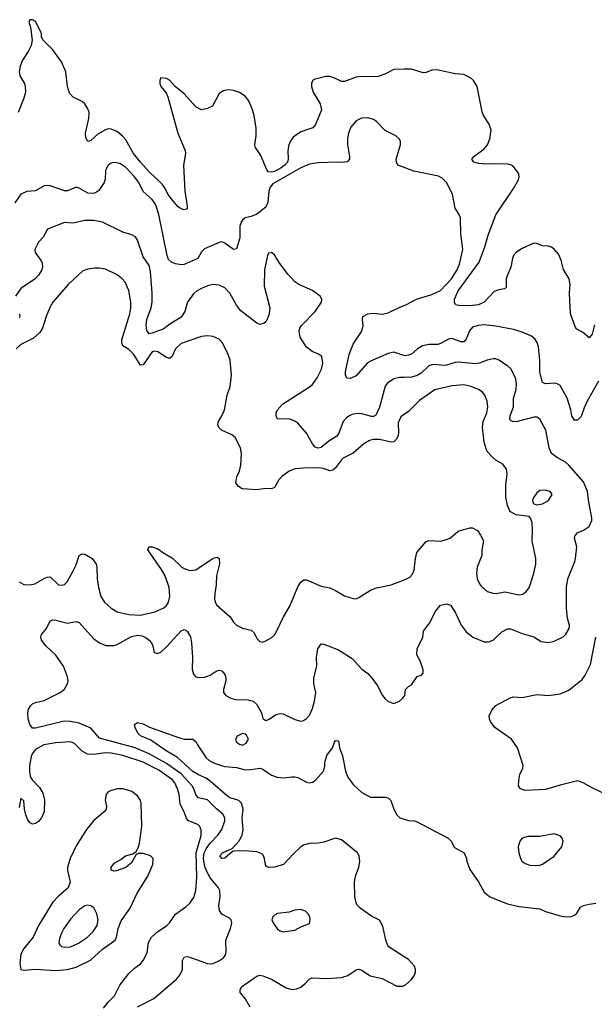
# Model space of a CAD drawing. Header units: inches. Extents: x 1834610 to 2027685, y 642842 to 774116.
# Tile 339 of 632: x 1947362 to 1951305, y 701850 to 708608. Entities that reach past the tile are written whole.
import ezdxf

# ---------------------------------------------------------------- set-up
doc = ezdxf.new("R2010")
doc.units = ezdxf.units.IN
doc.header["$MEASUREMENT"] = 0
doc.layers.add('B9740', color=7, linetype='Continuous')
doc.layers.add('B9750', color=7, linetype='Continuous')

msp = doc.modelspace()

# ---------------------------------------------------------------- linework, layer by layer
at = {"layer": 'B9740', "color": 5}
for points, elevation in [([(1950000, 708269.1), (1949930, 708266.6), (1949866.7, 708233.3), (1949821.8, 708218.2), (1949784.7, 708215.3), (1949710, 708219.2), (1949670, 708214), (1949590, 708183), (1949570, 708183.6), (1949530, 708203.6), (1949490, 708217), (1949463, 708217), (1949383.5, 708196.5), (1949370, 708188), (1949364, 708170), (1949364, 708150), (1949375.5, 708110), (1949423.1, 708030), (1949432.6, 707990), (1949392, 707888), (1949373.3, 707866.7), (1949290, 707838.5), (1949238.9, 707801.1), (1949221.7, 707778.3), (1949208.3, 707750), (1949201.5, 707710), (1949203.5, 707650), (1949199.2, 707630), (1949181.5, 707610), (1949150, 707585.8), (1949110, 707565.2), (1949090, 707560.6), (1949070, 707563.5), (1949057.3, 707577.3), (1949016.8, 707676.8), (1948979.3, 707730), (1948974.4, 707750), (1948984.6, 707810), (1948984.4, 707864.4), (1948971.5, 707950), (1948960.3, 707990), (1948933.6, 708050), (1948910, 708082.6), (1948870, 708108.4), (1948830, 708121.7), (1948790, 708125.7), (1948759.9, 708120.1), (1948730, 708100.7), (1948684.5, 708015.5), (1948650, 707997.4), (1948609.7, 707989.7), (1948570, 708009.6), (1948490, 708099.5), (1948429.5, 708149.5), (1948390, 708192.7), (1948370, 708205.2), (1948331.3, 708208.7), (1948322.8, 708190), (1948324, 708170), (1948331, 708150), (1948366, 708106), (1948379.3, 708079.3), (1948446.5, 707830), (1948496.5, 707710), (1948499, 707690), (1948485.2, 707610), (1948494.8, 707430), (1948511.9, 707328.1), (1948510.3, 707309.7), (1948490, 707302), (1948470, 707309.5), (1948450, 707324.5), (1948410, 707369.7), (1948379.4, 707410), (1948360.7, 707450), (1948339.6, 707479.6), (1948250, 707563.2), (1948190, 707631.2), (1948143.9, 707690), (1948090, 707783.9), (1948068.3, 707808.3), (1948030, 707839.8), (1947990, 707856.8), (1947970, 707858.3), (1947950, 707852.7), (1947898.3, 707821.7), (1947850, 707778.9), (1947830, 707772), (1947816, 707796), (1947813.1, 707830), (1947837.3, 707930), (1947838.2, 707970), (1947830, 707996.2), (1947810, 708029.7), (1947790, 708047.1), (1947730, 708076.4), (1947703.8, 708103.8), (1947688.9, 708150), (1947678.5, 708250), (1947650, 708319.6), (1947590, 708401.6), (1947520.9, 708470), (1947512, 708490), (1947511.5, 708511.5), (1947505.2, 708530), (1947470, 708595.3), (1947450, 708608), (1947432.7, 708607.3), (1947424.7, 708590), (1947436, 708556), (1947447.1, 708467.1), (1947440.5, 708430), (1947420.4, 708390), (1947380.8, 708330), (1947366.3, 708290), (1947358, 708250), (1947362.5, 708222.5), (1947394.6, 708170), (1947400.3, 708150), (1947401.8, 708110), (1947391.5, 708070), (1947350.4, 707970)], 420), ([(1950000, 707593.2), (1949956.2, 707610), (1949947.8, 707630), (1949946, 707650), (1949976, 707750), (1949974.8, 707774.8), (1949966, 707790), (1949942.7, 707810), (1949870, 707848), (1949810, 707909.6), (1949790, 707923.5), (1949750, 707934), (1949707.7, 707932.3), (1949670, 707913.3), (1949634.9, 707870), (1949617.8, 707830), (1949610.3, 707790.3), (1949610.3, 707750.3), (1949624.9, 707670), (1949624, 707650), (1949608.2, 707631.8), (1949573.2, 707626.8), (1949550, 707631.1), (1949410, 707625.7), (1949350, 707615.6), (1949290, 707590.3), (1949099.2, 707480.8), (1949081.5, 707458.5), (1949070.4, 707430), (1949063.8, 707356.2), (1949050, 707321.5), (1948990, 707272.8), (1948950, 707256.9), (1948910, 707247.3), (1948890, 707232.3), (1948881.2, 707218.8), (1948872, 707190), (1948871.5, 707110), (1948850, 707036), (1948830, 707031.3), (1948770, 707074.8), (1948750, 707082.3), (1948730, 707079.1), (1948630, 707036), (1948610, 707015.1), (1948583.7, 706970), (1948490, 706927), (1948470, 706925.4), (1948430, 706931.7), (1948403.2, 706943.2), (1948383, 706963), (1948373.6, 706990), (1948316.5, 707270), (1948296.3, 707336.3), (1948270, 707374.5), (1948209.9, 707429.9), (1948178.6, 707490), (1948150.6, 707530), (1948090, 707593.8), (1948050, 707620.3), (1948010, 707627.7), (1947990, 707623.5), (1947970, 707609.7), (1947956.9, 707590), (1947951.3, 707570), (1947949.2, 707510.8), (1947941.5, 707490), (1947903.9, 707436.1), (1947890, 707423.5), (1947870, 707415.3), (1947830, 707418.2), (1947770, 707452.8), (1947750, 707458), (1947690, 707434.3), (1947670, 707432.8), (1947570, 707467.8), (1947550, 707469.6), (1947530, 707467), (1947470, 707433.3), (1947410, 707428.4), (1947370, 707411.1), (1947329.2, 707350)], 440), ([(1950000, 706153.1), (1949968.2, 706151.8), (1949930, 706143.1), (1949885.8, 706114.2), (1949870, 706092), (1949831.3, 705948.7), (1949806.7, 705893.3), (1949790, 705884), (1949775.3, 705884.8), (1949710, 705903.2), (1949690, 705904.6), (1949650, 705900.8), (1949628, 705892), (1949603.9, 705876.1), (1949581.5, 705850), (1949552.4, 705770), (1949538.7, 705750), (1949484.1, 705715.9), (1949430, 705672.8), (1949410, 705667.6), (1949390, 705673.6), (1949370, 705697), (1949330.8, 705770.8), (1949270, 705838.5), (1949250, 705851.9), (1949210, 705867.6), (1949130, 705866), (1949120.9, 705890), (1949122, 705910), (1949132, 705930), (1949165.6, 705970), (1949351.5, 706088.5), (1949370, 706105.2), (1949402.7, 706150), (1949432.4, 706210), (1949441.3, 706250), (1949435.3, 706295.3), (1949411.9, 706311.9), (1949369, 706330), (1949330, 706361.2), (1949286, 706430), (1949279.5, 706470), (1949284.5, 706490), (1949296.2, 706510), (1949390, 706604.9), (1949432.7, 706670), (1949436, 706690), (1949423.7, 706710), (1949372, 706750), (1949278, 706790), (1949249.8, 706809.8), (1949201.1, 706861.1), (1949142, 706942), (1949110, 706994.5), (1949090, 707009.5), (1949070, 707004.5), (1949061.7, 706990), (1949040.7, 706890), (1949038.9, 706778.9), (1949079.3, 706630), (1949074.9, 706590), (1949063.4, 706556.6), (1949050, 706533.2), (1949036.7, 706523.3), (1949010, 706517), (1948990, 706524.5), (1948878.4, 706610), (1948850, 706649.6), (1948803.1, 706730), (1948770, 706766.9), (1948730, 706786), (1948690, 706789.8), (1948650, 706780.4), (1948610, 706764), (1948575.1, 706744.9), (1948553.7, 706726.3), (1948512.8, 706670), (1948495.5, 706604.5), (1948470, 706566.8), (1948385.4, 706514.6), (1948350, 706486.2), (1948270, 706456.1), (1948250, 706453), (1948235.3, 706475.3), (1948230.6, 706510.6), (1948234, 706550), (1948264.6, 706630), (1948271.6, 706670), (1948271.7, 706731.6), (1948260.5, 706880.5), (1948250, 706922), (1948210, 706980.7), (1948170, 707094), (1948156.6, 707116.6), (1948132, 707132), (1948070, 707149.6), (1947930, 707217.3), (1947870, 707229.8), (1947810, 707230.8), (1947730, 707210.9), (1947670, 707215.6), (1947552.4, 707170), (1947523.6, 707116.4), (1947490, 707082), (1947466, 707030), (1947468, 707010), (1947510, 706953), (1947516.9, 706936.9), (1947519.1, 706910), (1947513.4, 706890), (1947490, 706854.3), (1947467.4, 706830), (1947370, 706762.4), (1947333.4, 706710)], 460), ([(1950000, 705898.9), (1949976.7, 705883.3), (1949959, 705841), (1949960.9, 705770), (1949955.9, 705750), (1949947.2, 705730), (1949930, 705709.8), (1949910, 705708.4), (1949830, 705726.1), (1949790, 705725.6), (1949761.2, 705718.8), (1949723.2, 705696.8), (1949650, 705633.5), (1949582.4, 705597.6), (1949570, 705587.1), (1949530, 705532.4), (1949510, 705515), (1949490, 705510.6), (1949446.9, 705526.9), (1949411.5, 705531.5), (1949309.4, 705530.6), (1949250, 705525.1), (1949210, 705508.5), (1949158, 705470), (1949140.3, 705450), (1949110, 705398), (1949090, 705387), (1949050, 705389.5), (1948990, 705381.3), (1948888.3, 705388.3), (1948863, 705403), (1948846, 705430), (1948851.8, 705470), (1948870.9, 705509.1), (1948880.5, 705550), (1948883, 705630), (1948876.9, 705670), (1948839.7, 705739.8), (1948818, 705758), (1948747.8, 705790), (1948728.3, 705810), (1948722, 705830), (1948725.1, 705850), (1948749.7, 705890), (1948767.1, 705930), (1948786.6, 706030), (1948806.6, 706090), (1948815.8, 706170), (1948806.6, 706270), (1948792.8, 706310), (1948754.3, 706390), (1948730, 706414.7), (1948690, 706434.3), (1948650, 706439.1), (1948610, 706434.2), (1948470, 706386.4), (1948431.4, 706350), (1948405.5, 706294.5), (1948390, 706283.1), (1948370, 706289.8), (1948310, 706329.2), (1948290, 706333.3), (1948270, 706328.2), (1948210, 706238.5), (1948190, 706236.8), (1948144.9, 706310), (1948110, 706344), (1948069.9, 706369.9), (1948062.4, 706390), (1948063.9, 706410), (1948118, 706590), (1948124.8, 706630), (1948123.5, 706670), (1948110, 706749), (1948085.9, 706805.9), (1948065.6, 706830), (1948030, 706857.4), (1947950, 706896.4), (1947910, 706903.5), (1947877.1, 706902.9), (1947830, 706895.1), (1947796.1, 706883.9), (1947695.3, 706790), (1947588.9, 706670), (1947570, 706638), (1947543.2, 706570), (1947518.9, 706490), (1947499.4, 706460.6), (1947457, 706423), (1947370, 706377.8), (1947337.8, 706350)], 480), ([(1950000, 706303.8), (1949990, 706305.8), (1949930, 706324.9), (1949890, 706317.9), (1949770, 706265.3), (1949748.3, 706251.7), (1949670, 706163.6), (1949630, 706146), (1949606.8, 706146.8), (1949598, 706170), (1949598, 706190), (1949621.6, 706310), (1949650, 706380.3), (1949709.8, 706470), (1949719.3, 706510), (1949714, 706550), (1949716.9, 706570), (1949750, 706590.2), (1949790, 706593), (1949850, 706586.9), (1949890, 706596.9), (1949970, 706635.2), (1950000, 706645.8)], 440), ([(1947360.7, 706590), (1947363.6, 706570), (1947359.2, 706560.8)], 460), ([(1947358, 704750), (1947390, 704732.3), (1947431.1, 704728.9), (1947465, 704735.1), (1947530, 704772.6), (1947550, 704781.1), (1947570, 704783), (1947628.9, 704730), (1947654.3, 704725.7), (1947670, 704731.2), (1947687.1, 704750), (1947730, 704824.9), (1947750, 704866), (1947770, 704930.4), (1947790, 704942), (1947810, 704939.5), (1947859.5, 704910), (1947886.5, 704870), (1947892.3, 704850), (1947894.3, 704770), (1947902.3, 704710), (1947918, 704650), (1947942.8, 704610), (1947988.7, 704568.7), (1948030, 704544.7), (1948110, 704526.5), (1948190, 704520.2), (1948290, 704544.5), (1948350, 704570.2), (1948370, 704588.2), (1948384.1, 704610), (1948393.1, 704650), (1948386.5, 704710), (1948359.8, 704790), (1948334.3, 704834.3), (1948240.9, 704970), (1948248, 704990), (1948272, 704990), (1948310, 704977), (1948347.7, 704947.7), (1948410, 704912.6), (1948470, 704853.8), (1948490, 704841.3), (1948530, 704827.9), (1948570, 704831.7), (1948690, 704912.2), (1948718, 704918), (1948730.4, 704910.4), (1948733.5, 704873.5), (1948713.4, 704790), (1948711, 704729), (1948700.7, 704670), (1948698.3, 704630), (1948705.3, 704605.3), (1948715.8, 704590), (1948805.3, 704510), (1948830, 704472.2), (1948850, 704452), (1948890, 704431.8), (1948950, 704417.4), (1948970, 704399.5), (1948990, 704360.7), (1949010, 704339.3), (1949030, 704335.5), (1949050, 704345.5), (1949092.5, 704367.5), (1949116, 704390), (1949171.3, 704510), (1949216.4, 704583.6), (1949270, 704714.4), (1949290, 704748.2), (1949310, 704763.8), (1949330, 704763.8), (1949430, 704720.9), (1949490, 704709.1), (1949530, 704690.2), (1949590, 704652.6), (1949650, 704634.9), (1949670, 704633.7), (1949690, 704641.3), (1949770, 704692.6), (1949810, 704707.9), (1949910, 704730.2), (1950000, 704762.9)], 480), ([(1948170, 701832.4), (1948282.9, 701890), (1948437.4, 702022.6), (1948461.6, 702050), (1948479.7, 702090), (1948478.3, 702150), (1948490, 702174.4), (1948510, 702178), (1948530, 702174.3), (1948649.5, 702130.5), (1948670, 702126.7), (1948690, 702130.4), (1948732.7, 702150), (1948759.3, 702170), (1948774, 702190), (1948777.6, 702210), (1948776.9, 702290), (1948809.6, 702370), (1948817, 702410), (1948812.7, 702430), (1948801.6, 702441.6), (1948749.7, 702469.7), (1948732.8, 702492.8), (1948728.5, 702528.5), (1948736.8, 702590), (1948734.7, 702630), (1948725.1, 702650), (1948670, 702719), (1948650, 702751.4), (1948633.4, 702793.4), (1948623.5, 702850), (1948628.2, 702890), (1948641.9, 702918.1), (1948670, 702955.3), (1948722.4, 703010), (1948749.9, 703050), (1948769, 703110), (1948768.8, 703130), (1948754.9, 703154.9), (1948711.4, 703191.4), (1948650, 703254), (1948587.5, 703267.5), (1948570.4, 703290.4), (1948557.9, 703330), (1948545.7, 703350), (1948470, 703432.6), (1948370, 703503.7), (1948250, 703569.2), (1948154.8, 703610), (1947910, 703677), (1947850, 703746.2), (1947770, 703780.5), (1947710, 703791.4), (1947666.9, 703793.1), (1947470, 703744.2), (1947450, 703746.1), (1947432, 703770), (1947420.9, 703810), (1947418.4, 703850), (1947423.5, 703876.5), (1947438.4, 703901.6), (1947450, 703912.2), (1947470, 703920.8), (1947530, 703935), (1947638.7, 703990), (1947670, 704012.1), (1947691, 704050), (1947694.2, 704070), (1947690, 704098.4), (1947663, 704170), (1947610, 704247.4), (1947540.7, 704310), (1947510.9, 704350), (1947506.2, 704370), (1947511, 704389), (1947546, 704430), (1947570, 704482.8), (1947590, 704488.4), (1947610, 704487.2), (1947690, 704466.4), (1947750, 704476.3), (1947770, 704470.5), (1947870, 704359), (1947910, 704330.3), (1947952.8, 704312.8), (1948010, 704312.7), (1948030, 704319), (1948130, 704375), (1948170, 704383.3), (1948199.3, 704379.3), (1948223.7, 704370), (1948250.3, 704350), (1948267.2, 704330), (1948276.4, 704310), (1948285.2, 704265.2), (1948310, 704258.8), (1948330, 704267.7), (1948370, 704303.7), (1948470, 704413.4), (1948490, 704422.8), (1948510, 704410.8), (1948533, 704373), (1948540.3, 704330), (1948546.7, 704230), (1948544.9, 704150), (1948554.9, 704114.9), (1948570, 704098), (1948592.3, 704092.3), (1948630, 704095.3), (1948670, 704108.7), (1948710, 704136.4), (1948730, 704142.4), (1948750, 704139.3), (1948770, 704114.8), (1948776.5, 704090), (1948776.5, 704070), (1948759.6, 704010), (1948761.1, 703990), (1948776.3, 703970), (1948810, 703950.4), (1948842.6, 703942.6), (1948930, 703940.2), (1948964, 703930), (1948990, 703906.8), (1949020.5, 703850), (1949030.7, 703810.7), (1949050, 703798.8), (1949070, 703804.9), (1949121.4, 703838.5), (1949150, 703844.9), (1949170, 703843.1), (1949250, 703804.4), (1949290, 703792.4), (1949310, 703797.6), (1949330, 703812.4), (1949350, 703835.5), (1949370, 703880.7), (1949385.1, 703930), (1949393.7, 703990), (1949380.4, 704050), (1949379.7, 704090), (1949401.1, 704170), (1949398.5, 704230), (1949408.3, 704290), (1949430, 704324), (1949450, 704322), (1949550, 704283.8), (1949642.9, 704222.9), (1949710, 704150.6), (1949750, 704121), (1949783.5, 704083.5), (1949816.8, 704036.8), (1949851, 703970), (1949870, 703946), (1949890, 703927.3), (1949930, 703914.8), (1949968, 703930), (1949990, 703951.3), (1950000, 703964.7)], 460), ([(1950000, 702176.9), (1949890, 702246.3), (1949874.8, 702290), (1949853.5, 702386.5), (1949830, 702428), (1949776, 702456), (1949697.6, 702510), (1949677.4, 702530), (1949670, 702546), (1949660.5, 702590), (1949658.4, 702690), (1949665.6, 702730), (1949688.7, 702791.3), (1949696.8, 702830), (1949691.9, 702870), (1949679.7, 702890), (1949570, 702979.1), (1949530, 702990.7), (1949450, 702962.3), (1949410, 702955.2), (1949347.4, 702952.6), (1949310, 702942), (1949290.2, 702929.8), (1949239, 702881), (1949171.3, 702808.7), (1949110, 702791.6), (1949070, 702789.6), (1949056.6, 702796.6), (1949047.9, 702807.9), (1949041.6, 702850), (1949033, 702873), (1949023.3, 702883.3), (1948990, 702895.6), (1948910, 702902.4), (1948830, 702901.2), (1948821.4, 702898.6), (1948770, 702854), (1948748, 702850), (1948735.3, 702870), (1948754, 702890), (1948819.5, 702920.5), (1948867.2, 702972.8), (1948888.5, 703010), (1948895.1, 703050), (1948889.2, 703129.2), (1948895, 703190), (1948884.5, 703230), (1948870, 703245), (1948853.7, 703253.7), (1948810, 703265.6), (1948790, 703276), (1948670, 703382), (1948641.4, 703401.4), (1948590, 703424.1), (1948550, 703448), (1948444.2, 703544.2), (1948367.1, 703590), (1948262, 703662), (1948190, 703693.2), (1948173.2, 703710), (1948154, 703750), (1948149.3, 703770.7), (1948170, 703784.7), (1948210, 703774.9), (1948253, 703753), (1948458.7, 703678.7), (1948490, 703670.4), (1948550, 703670.5), (1948570, 703654), (1948581.3, 703630), (1948641.1, 703541.1), (1948662.5, 703522.5), (1948702.6, 703502.6), (1948770, 703482), (1948850, 703475.9), (1948910, 703460.2), (1948950, 703461.5), (1949010, 703471.2), (1949030, 703464.9), (1949090, 703423.5), (1949128.1, 703408.1), (1949175, 703404.9), (1949230, 703412), (1949250, 703410.4), (1949270, 703406.4), (1949330, 703375.8), (1949350, 703370.4), (1949370, 703374.9), (1949391.5, 703388.5), (1949447, 703450), (1949455.8, 703484.2), (1949455.8, 703510), (1949470, 703557.3), (1949509.3, 703610), (1949521.2, 703650), (1949530, 703661), (1949550, 703658), (1949557.3, 703610), (1949576.5, 703556.5), (1949597.4, 703450), (1949613.7, 703410), (1949650, 703359.3), (1949710, 703304.4), (1949770, 703272.4), (1949870, 703272.7), (1949890, 703267.3), (1949908.4, 703248.4), (1949928.7, 703188.7), (1949950.6, 703150.6), (1949970, 703131), (1950000, 703120.9)], 440), ([(1947936.9, 701823.1), (1947970, 701865.4), (1948012.9, 701907.1), (1948050, 701980.9), (1948110, 702061.3), (1948150, 702098.5), (1948191.3, 702128.7), (1948209.9, 702150.2), (1948236.1, 702203.9), (1948246.6, 702273.4), (1948265.6, 702310), (1948310, 702349.2), (1948370, 702388.4), (1948389.8, 702410), (1948430, 702469), (1948501.3, 702518.7), (1948530, 702545.2), (1948556, 702584), (1948569.9, 702630.1), (1948577.7, 702722.3), (1948573.2, 702890), (1948607.6, 703007.6), (1948607.6, 703047.6), (1948598.2, 703070), (1948584.4, 703084.4), (1948520.5, 703110), (1948505.5, 703125.5), (1948489.9, 703170), (1948463.2, 703223.2), (1948455.6, 703290), (1948444.6, 703330), (1948426.6, 703370), (1948411.1, 703390), (1948317.4, 703457.4), (1948210, 703513), (1948070, 703557.3), (1947990, 703573.8), (1947950, 703576), (1947870, 703565.2), (1947826.6, 703566.6), (1947790, 703587.6), (1947739.1, 703639.1), (1947710, 703652.3), (1947610, 703645.6), (1947526.8, 703630), (1947470, 703599.7), (1947447.4, 703570), (1947439.6, 703550), (1947428.7, 703488.7), (1947428.4, 703450), (1947434.6, 703414.6), (1947447.7, 703390), (1947497.3, 703337.3), (1947519.7, 703299.7), (1947532.8, 703250), (1947529.1, 703170), (1947511.6, 703130), (1947490, 703105.6), (1947470, 703091.8), (1947450, 703086.6), (1947434.9, 703094.9), (1947417.2, 703117.3), (1947404.7, 703150), (1947395.4, 703190), (1947390, 703246), (1947370, 703266), (1947358.9, 703201.1)], 480), ([(1948944, 701830), (1948909.3, 701889.3), (1948875.3, 701930), (1948874, 701950), (1948884, 701970), (1948990, 702042.6), (1949010, 702048.9), (1949030, 702046), (1949090, 702023.2), (1949190, 701963.6), (1949230, 701951.3), (1949263, 701957), (1949291.5, 701968.5), (1949319.6, 701990), (1949350, 702024.9), (1949367.9, 702032.1), (1949467.7, 702027.7), (1949570, 702033.7), (1949612.5, 702047.5), (1949670, 702086.8), (1949690, 702090.7), (1949710, 702084), (1949765.7, 702045.7), (1949850, 702026.7), (1949950, 701973.7), (1949990, 701975.2), (1950000, 701979.3)], 440)]:
    msp.add_lwpolyline(points, dxfattribs=dict(at, elevation=elevation))
for points, elevation in [([(1948890, 703709.3), (1948854.8, 703690), (1948843, 703670), (1948850.7, 703650), (1948870, 703635.5), (1948890, 703628.7), (1948917.1, 703642.9), (1948932.3, 703670), (1948918.4, 703698.4), (1948910, 703705.2)], 460), ([(1948030, 703328.4), (1947984.3, 703315.7), (1947970, 703307.3), (1947955.8, 703290), (1947947.6, 703250), (1947957, 703210), (1947955.3, 703190), (1947942, 703170), (1947870, 703110.9), (1947819.7, 703050), (1947750, 702938.3), (1947708.5, 702850), (1947690.2, 702790), (1947689.5, 702769.4), (1947709.2, 702690), (1947694.3, 702650), (1947627.2, 702592.8), (1947588.3, 702551.7), (1947491.1, 702390), (1947455, 702310), (1947390, 702233), (1947370, 702194.5), (1947362.3, 702130), (1947370, 702089), (1947390, 702084.9), (1947470, 702092), (1947610, 702082.5), (1947690, 702088.4), (1947750, 702104.1), (1947847.8, 702152.2), (1947930, 702228), (1948016.4, 702290), (1948025.3, 702310), (1948036.6, 702370), (1948058.1, 702421.9), (1948119.9, 702510), (1948167.9, 702612.1), (1948240.5, 702730), (1948275.6, 702810), (1948278, 702850), (1948259.3, 702870), (1948210, 702884.2), (1948174.8, 702885.2), (1948161, 702879), (1948130, 702821.2), (1948090.8, 702790), (1948027, 702767), (1948010, 702764.5), (1947989.3, 702770), (1947989.3, 702790), (1948010, 702818.8), (1948057, 702843), (1948088.7, 702870), (1948138, 702882), (1948162, 702898), (1948175.6, 702924.4), (1948183, 702957), (1948199.8, 703070), (1948196.1, 703230), (1948189.8, 703249.8), (1948170, 703281.6), (1948132.3, 703310), (1948110, 703318.3), (1948070, 703328.3)], 520), ([(1947830, 702529.6), (1947810, 702525.6), (1947770, 702498.9), (1947710, 702434.3), (1947665.5, 702370), (1947644.6, 702330), (1947632, 702290), (1947630.5, 702270), (1947637.6, 702257.6), (1947647.8, 702247.8), (1947670, 702241.5), (1947710, 702245), (1947765.1, 702270), (1947827.1, 702310), (1947867.2, 702350), (1947893.3, 702390), (1947901, 702430), (1947891, 702471), (1947871.3, 702511.3), (1947850, 702527)], 540), ([(1949290, 702501.2), (1949250, 702495.1), (1949210, 702482.7), (1949130, 702472.7), (1949110, 702462), (1949098, 702450), (1949091.3, 702430), (1949101, 702410), (1949130, 702366.8), (1949150, 702354), (1949170, 702348), (1949250, 702359.1), (1949290, 702382.8), (1949350, 702404.7), (1949355.1, 702430), (1949352, 702450), (1949341.2, 702470), (1949322, 702490)], 460)]:
    msp.add_lwpolyline(points, close=True, dxfattribs=dict(at, elevation=elevation))
at = {"layer": 'B9750', "color": 5}
for points, elevation in [([(1951305.9, 706514.1), (1951290, 706449.3), (1951270, 706423.7), (1951223.7, 706463.7), (1951184.6, 706484.6), (1951176.3, 706496.3), (1951141.1, 706590), (1951134.5, 706730), (1951139.7, 706790), (1951131.3, 706830), (1951092.7, 706892.7), (1951076.4, 706956.4), (1951058.8, 706998.8), (1951030, 707034), (1951010, 707047.4), (1950990, 707053.3), (1950950, 707056.3), (1950911.5, 707071.5), (1950890, 707073.2), (1950810, 707038.1), (1950770, 707011.4), (1950751.1, 706990), (1950742.7, 706970), (1950732, 706910), (1950706, 706850), (1950701.1, 706830), (1950700.5, 706770), (1950690, 706760.7), (1950650, 706754.8), (1950617.4, 706742.6), (1950550, 706669.8), (1950510, 706651), (1950470, 706645.5), (1950383.9, 706643.9), (1950354, 706650), (1950346, 706666), (1950346.3, 706690), (1950370, 706746.8), (1950515.8, 706944.3), (1950554.1, 707050), (1950576, 707130), (1950630, 707268.4), (1950751.1, 707450), (1950784.5, 707510), (1950789.4, 707530), (1950786, 707550), (1950770, 707574), (1950744.8, 707604.8), (1950731.5, 707611.5), (1950710, 707616.3), (1950630, 707619.4), (1950570, 707616.2), (1950510, 707621), (1950477.2, 707630), (1950464, 707650), (1950478, 707670), (1950550, 707721.3), (1950571.6, 707748.4), (1950588.7, 707790), (1950596.4, 707850), (1950583.1, 707890), (1950545.3, 707950), (1950535.3, 707975.3), (1950500.9, 708150), (1950475.1, 708190), (1950455.1, 708210), (1950410, 708231.6), (1950350, 708237), (1950223.2, 708263.2), (1950190, 708260.9), (1950150, 708245.1), (1950130, 708242.9), (1950050, 708267.3), (1950010, 708269.5), (1950000, 708269.1)], 420), ([(1950000, 706645.8), (1950011.8, 706650), (1950083.6, 706690), (1950190, 706721.3), (1950250, 706748.5), (1950325, 706830), (1950363.2, 706890), (1950378.9, 706930), (1950403.6, 707030), (1950390, 707138), (1950386.6, 707246.6), (1950378, 707270), (1950350, 707315.1), (1950332.3, 707410), (1950289.9, 707489.9), (1950261, 707521), (1950234.9, 707534.9), (1950067.3, 707567.3), (1950000, 707593.2)], 440), ([(1951332.9, 706127.1), (1951256.9, 705990), (1951235.2, 705944.8), (1951214.6, 705885.4), (1951190, 705859.7), (1951170, 705859.6), (1951151.1, 705890), (1951144.5, 705930), (1951118.5, 706010), (1951070, 706097), (1951050, 706109.6), (1951033.4, 706113.4), (1950970, 706108), (1950950, 706118), (1950929.9, 706189.9), (1950931.3, 706270), (1950922.2, 706362.2), (1950913.5, 706393.5), (1950897.7, 706417.7), (1950870, 706438.9), (1950810, 706463.1), (1950750, 706480.9), (1950630, 706505.5), (1950545.9, 706514.1), (1950506.8, 706510), (1950470, 706496.8), (1950447.6, 706472.4), (1950424.8, 706415.2), (1950410, 706398), (1950390, 706396.2), (1950330, 706419.9), (1950310, 706417.6), (1950250, 706384.4), (1950230, 706378.6), (1950170, 706377.8), (1950125.7, 706370), (1950092, 706350), (1950050, 706313.3), (1950030, 706304.4), (1950010, 706301.8), (1950000, 706303.8)], 440), ([(1950000, 703964.7), (1950004, 703970), (1950008.9, 704011.1), (1950029.1, 704030.9), (1950050, 704042), (1950090, 704101), (1950118, 704110), (1950130, 704122), (1950130, 704146), (1950119, 704181), (1950110, 704208), (1950088, 704248), (1950089.3, 704290), (1950129.3, 704370), (1950132.7, 704410), (1950173.7, 704466.3), (1950216.3, 704550), (1950250, 704590.4), (1950290, 704599.5), (1950317.3, 704590), (1950350, 704540.7), (1950392.3, 704452.3), (1950426.3, 704406.3), (1950470.2, 704370.2), (1950550, 704338.7), (1950578.4, 704338.4), (1950610, 704348.7), (1950670, 704406.4), (1950710, 704426.4), (1950730, 704426.4), (1950810, 704395.8), (1950890, 704372.2), (1950939.6, 704339.6), (1950990, 704334.3), (1951030, 704343.1), (1951090, 704373.1), (1951110, 704390.4), (1951133.1, 704430), (1951134.2, 704450), (1951120.5, 704500.5), (1951113.7, 704566.3), (1951113.1, 704713.1), (1951123.9, 704770), (1951170.8, 704890), (1951174.8, 704910), (1951184.5, 704990), (1951168.8, 705050), (1951173, 705067), (1951190, 705085.7), (1951234.1, 705105.9), (1951270, 705130.4), (1951287.6, 705170), (1951288, 705190), (1951264, 705310), (1951258.4, 705370), (1951230, 705435.1), (1951130, 705549.8), (1951108.2, 705570), (1951044.6, 705604.6), (1951011.4, 705631.4), (1950994.2, 705670), (1950972, 705790), (1950930, 705867), (1950910, 705879.6), (1950890, 705878.9), (1950769, 705849), (1950744, 705850), (1950733.6, 705853.6), (1950724.4, 705864.4), (1950726.6, 705890), (1950749.8, 705950), (1950750.7, 706009.3), (1950769.7, 706070), (1950772, 706110), (1950763.1, 706150), (1950732.3, 706212.3), (1950710, 706232.8), (1950650, 706271.2), (1950630, 706279.7), (1950610, 706281.3), (1950570, 706271.3), (1950517.3, 706250), (1950490, 706245), (1950370, 706257.4), (1950350, 706255.8), (1950290, 706235.8), (1950270, 706233.4), (1950210, 706241.1), (1950190, 706239.3), (1950170, 706231.9), (1950117.7, 706182.3), (1950090, 706165.8), (1950050, 706155), (1950000, 706153.1)], 460), ([(1950000, 704762.9), (1950012.5, 704767.5), (1950038.4, 704781.6), (1950057.9, 704802.1), (1950069, 704830), (1950077.6, 704910), (1950087.1, 704950), (1950150, 705026.7), (1950170, 705033.4), (1950250, 705029.3), (1950290, 705039.6), (1950315.6, 705050), (1950370, 705096.5), (1950450, 705120.3), (1950470, 705120.3), (1950502.3, 705102.3), (1950524.9, 705070), (1950544.9, 705030), (1950533.7, 704970), (1950532, 704930), (1950501.7, 704850), (1950497.4, 704810), (1950501.1, 704770), (1950516.4, 704736.4), (1950530, 704718.4), (1950570, 704683.7), (1950611.6, 704671.6), (1950630.3, 704670.3), (1950690, 704681.3), (1950790, 704661.1), (1950815.2, 704664.8), (1950837.4, 704682.6), (1950854.7, 704705.3), (1950865.4, 704730), (1950890.7, 704809.3), (1950902.7, 704870), (1950904.2, 704910), (1950878.9, 705030), (1950881.3, 705110), (1950877.4, 705157.4), (1950867.5, 705187.5), (1950857.6, 705197.6), (1950769.2, 705210), (1950730, 705229.7), (1950722, 705242), (1950710, 705273.2), (1950698.4, 705330), (1950697.2, 705410), (1950708, 705490), (1950703.3, 705523.3), (1950677.7, 705557.7), (1950630, 705585.1), (1950605.2, 705605.2), (1950570, 705645.1), (1950562.4, 705662.4), (1950550, 705708.7), (1950538.3, 705810), (1950542, 705850), (1950566.6, 705910), (1950573.8, 705950), (1950568.8, 705990), (1950554, 706030), (1950534.2, 706054.2), (1950510, 706070.8), (1950460.9, 706090), (1950410, 706101), (1950330, 706094.5), (1950210, 706067.3), (1950104.7, 705995.3), (1950030, 705919.1), (1950000, 705898.9)], 480), ([(1951410, 703279.7), (1951290, 703335.1), (1951229.3, 703370), (1951190, 703383), (1951070, 703355.1), (1950970, 703323.5), (1950830, 703318.4), (1950799, 703330), (1950783.7, 703350), (1950785.8, 703385.8), (1950793, 703427), (1950814, 703470), (1950816.2, 703490), (1950778, 703610), (1950737.2, 703670), (1950621.2, 703750), (1950593.2, 703790), (1950585.2, 703810), (1950584, 703830), (1950602, 703870), (1950630, 703901), (1950726.5, 703953.5), (1950750, 703959.3), (1950810, 703956.3), (1950910, 703975.5), (1950990, 703970.6), (1951070, 703980.5), (1951130, 704005.5), (1951221.1, 704078.9), (1951243, 704110), (1951277.8, 704182.2), (1951315.8, 704370)], 440), ([(1950000, 703120.9), (1950030.5, 703110.5), (1950070, 703108.2), (1950090, 703102.4), (1950302.8, 702990), (1950322.8, 702970), (1950345.2, 702925.2), (1950410.7, 702890), (1950427.7, 702850), (1950430.4, 702830), (1950450, 702776), (1950510, 702690.8), (1950550, 702620.7), (1950587.8, 702587.7), (1950710, 702538.9), (1950790, 702521.7), (1950930, 702504.9), (1950970, 702487.6), (1951070, 702456.9), (1951110, 702450.3), (1951147.1, 702452.9), (1951170, 702462.4), (1951184.4, 702475.6), (1951210, 702516.3), (1951230, 702528), (1951270, 702537.6), (1951315.6, 702544.4)], 440), ([(1950000, 701979.3), (1950010, 701983.5), (1950050, 702021.2), (1950070.4, 702049.6), (1950077.3, 702070), (1950078.5, 702090), (1950071.7, 702111.7), (1950030, 702158), (1950000, 702176.9)], 440)]:
    msp.add_lwpolyline(points, dxfattribs=dict(at, elevation=elevation))
for points, elevation in [([(1950970, 705379.6), (1950930, 705377.6), (1950910, 705361.2), (1950890.8, 705330), (1950880.7, 705310), (1950884.7, 705290), (1950890, 705284.7), (1950910, 705278), (1950950, 705284.9), (1950990, 705307.3), (1951005.2, 705330), (1951016, 705350), (1951002, 705370)], 480), ([(1951030, 703020.5), (1950930, 703002.4), (1950850, 703002.6), (1950810.7, 702990), (1950792.7, 702970), (1950783.1, 702930), (1950786, 702890), (1950797.6, 702850), (1950810.3, 702830.3), (1950830, 702815.8), (1950870, 702802), (1950930, 702804.9), (1950950, 702811.5), (1951030, 702867), (1951082.9, 702930), (1951091.6, 702970), (1951085.1, 702990), (1951070, 703007)], 460)]:
    msp.add_lwpolyline(points, close=True, dxfattribs=dict(at, elevation=elevation))

doc.saveas('drawing.dxf')
